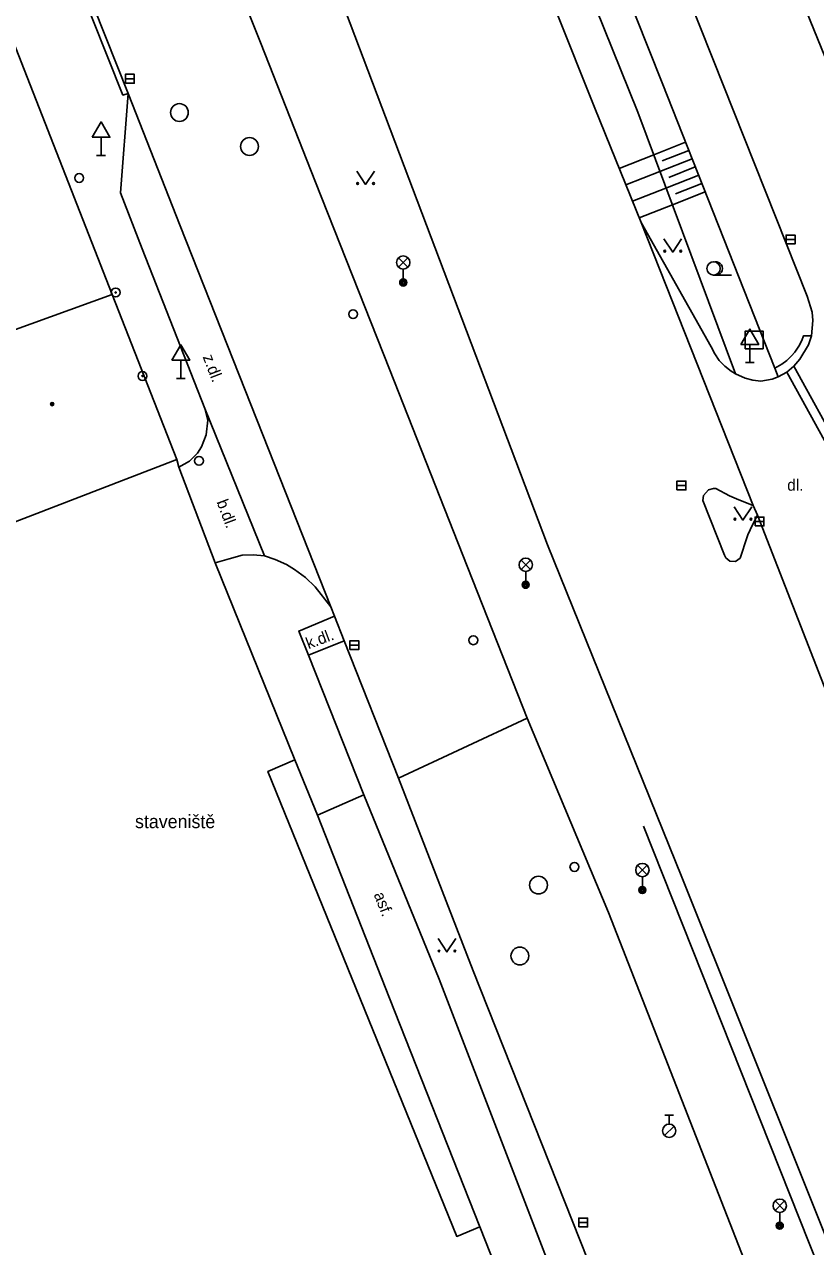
# Model space of a CAD drawing. Extents: x -596229 to -595156, y -1161237 to -1159376.
# Drawn here: x -595500.8 to -595456.3, y -1160463.4 to -1160394.7 of the extents above; entities that cross this region are included whole.
import ezdxf

# ---------------------------------------------------------------- set-up
doc = ezdxf.new("R2010")
doc.units = 0
for name, color, linetype in [('Level 25', 7, 'Continuous'), ('Level 26', 7, 'Continuous'), ('Level 27', 7, 'Continuous'), ('Level 28', 7, 'Continuous'), ('Level 31', 7, 'Continuous'), ('Level 33', 7, 'Continuous'), ('Level 34', 7, 'Continuous'), ('Level 36', 7, 'Continuous'), ('Level 39', 7, 'Continuous'), ('Specificka linie pasportu komunikaci', 7, 'Continuous'), ('TM - budovy zdene_ betonove - VP', 7, 'Continuous'), ('TM - chodniky - VP', 7, 'Continuous'), ('TM - komunikace - VP', 7, 'Continuous'), ('TM - letecke snimky - pomocna linie', 7, 'Continuous'), ('TM - popis povrchu', 7, 'Continuous'), ('TM - poznamka', 7, 'Continuous'), ('TM - rozhrani ploch obecne - VP', 7, 'Continuous'), ('TM - srafovani', 7, 'Continuous'), ('TM - zabradli - VP', 7, 'Continuous')]:
    doc.layers.add(name, color=color, linetype=linetype)

msp = doc.modelspace()

# ---------------------------------------------------------------- linework, layer by layer
at = {"layer": 'Level 25'}
for centre, radius in [((-595495.65, -1160409.75), 0.25), ((-595495.65, -1160409.75), 0.0303), ((-595494.14, -1160414.45), 0.25), ((-595494.14, -1160414.45), 0.0303)]:
    msp.add_circle(centre, radius, dxfattribs=at)
at = {"layer": 'Level 26'}
msp.add_lwpolyline([(-595460.23, -1160412.92), (-595459.23, -1160412.92), (-595459.23, -1160411.92), (-595460.23, -1160411.92)], close=True, dxfattribs=at)
at = {"layer": 'Level 27'}
for p, q in [((-595495.1, -1160397.73), (-595494.6, -1160397.73)), ((-595457.93, -1160406.77), (-595457.43, -1160406.77)), ((-595464.07, -1160420.61), (-595463.57, -1160420.61)), ((-595459.68, -1160422.63), (-595459.18, -1160422.63)), ((-595482.47, -1160429.59), (-595481.97, -1160429.59)), ((-595469.6, -1160462.06), (-595469.1, -1160462.06))]:
    msp.add_line(p, q, dxfattribs=at)
for points in [[(-595495.1, -1160397.98), (-595494.6, -1160397.98), (-595494.6, -1160397.48), (-595495.1, -1160397.48)], [(-595457.93, -1160407.02), (-595457.43, -1160407.02), (-595457.43, -1160406.52), (-595457.93, -1160406.52)], [(-595464.07, -1160420.86), (-595463.57, -1160420.86), (-595463.57, -1160420.36), (-595464.07, -1160420.36)], [(-595459.68, -1160422.88), (-595459.18, -1160422.88), (-595459.18, -1160422.38), (-595459.68, -1160422.38)], [(-595482.47, -1160429.84), (-595481.97, -1160429.84), (-595481.97, -1160429.34), (-595482.47, -1160429.34)], [(-595469.6, -1160462.31), (-595469.1, -1160462.31), (-595469.1, -1160461.81), (-595469.6, -1160461.81)]]:
    msp.add_lwpolyline(points, close=True, dxfattribs=at)
for centre in [(-595492.06, -1160399.63), (-595488.12, -1160401.54), (-595471.86, -1160443.08), (-595472.91, -1160447.07)]:
    msp.add_circle(centre, 0.5, dxfattribs=at)
at = {"layer": 'Level 28'}
for p, q in [((-595464.768, -1160457.172), (-595464.238, -1160456.642)), ((-595464.76, -1160456.025), (-595464.26, -1160456.025)), ((-595464.51, -1160456.525), (-595464.51, -1160456.025))]:
    msp.add_line(p, q, dxfattribs=at)
for centre, radius in [((-595497.7, -1160403.31), 0.25), ((-595482.29, -1160410.97), 0.25), ((-595475.53, -1160429.31), 0.25), ((-595469.84, -1160442.06), 0.25), ((-595464.51, -1160456.9), 0.375)]:
    msp.add_circle(centre, radius, dxfattribs=at)
at = {"layer": 'Level 31'}
msp.add_circle((-595490.96, -1160419.22), 0.25, dxfattribs=at)
at = {"layer": 'Level 33'}
for p, q in [((-595479.735, -1160408.33), (-595479.205, -1160407.8)), ((-595479.735, -1160407.8), (-595479.205, -1160408.33)), ((-595479.47, -1160408.44), (-595479.47, -1160409.19)), ((-595472.845, -1160425.33), (-595472.315, -1160424.8)), ((-595472.845, -1160424.8), (-595472.315, -1160425.33)), ((-595472.58, -1160425.44), (-595472.58, -1160426.19)), ((-595466.285, -1160442.5), (-595465.755, -1160441.97)), ((-595466.285, -1160441.97), (-595465.755, -1160442.5)), ((-595466.02, -1160442.61), (-595466.02, -1160443.36)), ((-595458.555, -1160461.38), (-595458.025, -1160460.85)), ((-595458.555, -1160460.85), (-595458.025, -1160461.38)), ((-595458.29, -1160461.49), (-595458.29, -1160462.24))]:
    msp.add_line(p, q, dxfattribs=at)
for centre, radius in [((-595479.47, -1160408.065), 0.375), ((-595479.47, -1160409.19), 0.2), ((-595479.47, -1160409.19), 0.145), ((-595479.47, -1160409.19), 0.0876), ((-595472.58, -1160425.065), 0.375), ((-595472.58, -1160426.19), 0.2), ((-595472.58, -1160426.19), 0.145), ((-595472.58, -1160426.19), 0.0876), ((-595466.02, -1160442.235), 0.375), ((-595466.02, -1160443.36), 0.2), ((-595466.02, -1160443.36), 0.145), ((-595466.02, -1160443.36), 0.0876), ((-595458.29, -1160461.115), 0.375), ((-595458.29, -1160462.24), 0.2), ((-595458.29, -1160462.24), 0.145), ((-595458.29, -1160462.24), 0.0876)]:
    msp.add_circle(centre, radius, dxfattribs=at)
at = {"layer": 'Level 34'}
for p, q in [((-595496.47, -1160401.022), (-595496.47, -1160402.04)), ((-595496.72, -1160402.04), (-595496.22, -1160402.04)), ((-595459.97, -1160412.672), (-595459.97, -1160413.69)), ((-595491.98, -1160413.562), (-595491.98, -1160414.58)), ((-595460.22, -1160413.69), (-595459.72, -1160413.69)), ((-595492.23, -1160414.58), (-595491.73, -1160414.58))]:
    msp.add_line(p, q, dxfattribs=at)
for points in [[(-595496.97, -1160401.022), (-595495.97, -1160401.022), (-595496.47, -1160400.156)], [(-595460.47, -1160412.672), (-595459.47, -1160412.672), (-595459.97, -1160411.806)], [(-595492.48, -1160413.562), (-595491.48, -1160413.562), (-595491.98, -1160412.696)]]:
    msp.add_lwpolyline(points, close=True, dxfattribs=at)
at = {"layer": 'Level 36'}
msp.add_line((-595462.01, -1160408.775), (-595461.01, -1160408.775), dxfattribs=at)
for points in [[(-595482.09, -1160402.92), (-595481.59, -1160403.67), (-595481.09, -1160402.92)], [(-595464.81, -1160406.73), (-595464.31, -1160407.48), (-595463.81, -1160406.73)], [(-595460.86, -1160421.8), (-595460.36, -1160422.55), (-595459.86, -1160421.8)], [(-595477.51, -1160446.09), (-595477.01, -1160446.84), (-595476.51, -1160446.09)]]:
    msp.add_lwpolyline(points, dxfattribs=at)
for centre, radius in [((-595482.04, -1160403.62), 0.05), ((-595481.141, -1160403.62), 0.05), ((-595464.76, -1160407.43), 0.05), ((-595463.861, -1160407.43), 0.05), ((-595462.01, -1160408.4), 0.375), ((-595460.81, -1160422.5), 0.05), ((-595459.911, -1160422.5), 0.05), ((-595477.46, -1160446.79), 0.05), ((-595476.561, -1160446.79), 0.05)]:
    msp.add_circle(centre, radius, dxfattribs=at)
msp.add_arc((-595461.885, -1160408.4), 0.375, 260.40593, 99.59407, dxfattribs=at)
at = {"layer": 'Level 39'}
for radius in [0.09, 0.0398]:
    msp.add_circle((-595499.22, -1160416.03), radius, dxfattribs=at)
at = {"layer": 'Specificka linie pasportu komunikaci'}
for points in [[(-595462.94, -1160378.84), (-595451.62, -1160406.6)], [(-595479.74, -1160437.06), (-595472.5, -1160433.69)], [(-595484.3, -1160439.14), (-595481.69, -1160438)]]:
    msp.add_lwpolyline(points, dxfattribs=at)
at = {"layer": 'TM - budovy zdene_ betonove - VP'}
for points in [[(-595501.61, -1160395.15), (-595495.85, -1160409.86)], [(-595495.85, -1160409.86), (-595506.27, -1160413.63)], [(-595495.85, -1160409.86), (-595492.21, -1160419.15)], [(-595492.21, -1160419.15), (-595503.22, -1160423.39)]]:
    msp.add_lwpolyline(points, dxfattribs=at)
at = {"layer": 'TM - chodniky - VP'}
for points in [[(-595473.6, -1160376.17), (-595472.3, -1160379.38), (-595464.91, -1160397.95), (-595458.57, -1160414.01)], [(-595458.57, -1160414.01), (-595458.38, -1160414.5)], [(-595483.34, -1160427.95), (-595485.35, -1160428.8), (-595484.8, -1160430.15)], [(-595484.8, -1160430.15), (-595481.69, -1160438)], [(-595481.69, -1160438), (-595477.45, -1160448.37)], [(-595469.4, -1160469.27), (-595477.45, -1160448.37)]]:
    msp.add_lwpolyline(points, dxfattribs=at)
at = {"layer": 'TM - komunikace - VP'}
for points in [[(-595503.44, -1160319.53), (-595498.21, -1160332.88), (-595492.61, -1160347.02), (-595488.26, -1160357.87), (-595483.52, -1160367.07), (-595475.31, -1160382.8), (-595468.7, -1160399.38), (-595466.08, -1160405.82)], [(-595456.75, -1160409.96), (-595462.06, -1160396.6), (-595469.7, -1160377.37), (-595470.48, -1160375.5)], [(-595472.5, -1160433.69), (-595476.11, -1160424.52), (-595480.24, -1160414.06), (-595484.41, -1160403.54), (-595487.5, -1160395.69), (-595491.41, -1160385.86)], [(-595485.49, -1160386.58), (-595471.35, -1160423.95)], [(-595497.54, -1160392.04), (-595494.95, -1160398.55)], [(-595494.95, -1160398.55), (-595492.02, -1160406)], [(-595492.02, -1160406), (-595487.36, -1160417.75), (-595483.55, -1160427.44)], [(-595466.08, -1160405.82), (-595462.15, -1160412.81)], [(-595456.51, -1160412.19), (-595456.42, -1160411.32), (-595456.47, -1160410.86), (-595456.75, -1160409.96)], [(-595457.5, -1160413.9), (-595457.16, -1160413.51), (-595456.68, -1160412.7), (-595456.51, -1160412.19)], [(-595462.15, -1160412.81), (-595461.94, -1160413.21), (-595461.69, -1160413.57), (-595461.38, -1160413.89), (-595461.03, -1160414.17), (-595460.78, -1160414.33)], [(-595457.89, -1160414.23), (-595457.5, -1160413.9)], [(-595460.78, -1160414.33), (-595460.24, -1160414.57), (-595459.8, -1160414.69), (-595459.36, -1160414.74), (-595458.72, -1160414.63), (-595458.38, -1160414.5)], [(-595458.38, -1160414.5), (-595457.89, -1160414.23)], [(-595462.61, -1160421.45), (-595462.57, -1160421.17), (-595462.29, -1160420.86), (-595462.02, -1160420.77), (-595461.88, -1160420.78), (-595461.11, -1160421.18), (-595460.59, -1160421.42), (-595459.79, -1160421.74)], [(-595461.39, -1160424.52), (-595462.61, -1160421.45)], [(-595459.55, -1160422.28), (-595459.83, -1160422.82), (-595460.08, -1160423.38), (-595460.28, -1160423.95), (-595460.37, -1160424.25), (-595460.52, -1160424.69), (-595460.77, -1160424.88), (-595461.09, -1160424.87), (-595461.33, -1160424.67), (-595461.39, -1160424.52)], [(-595471.35, -1160423.95), (-595463.8, -1160442.64)], [(-595483.55, -1160427.44), (-595483.34, -1160427.95)], [(-595483.34, -1160427.95), (-595482.79, -1160429.34)], [(-595482.79, -1160429.34), (-595479.74, -1160437.06)], [(-595467.93, -1160444.62), (-595472.5, -1160433.69)], [(-595479.74, -1160437.06), (-595475.54, -1160447.91)], [(-595463.8, -1160442.64), (-595446.22, -1160486.51), (-595430.42, -1160526.44), (-595423.77, -1160543.27)], [(-595428.51, -1160544.53), (-595435.25, -1160527.61), (-595451.09, -1160487.71), (-595467.93, -1160444.62)], [(-595467.38, -1160468.47), (-595475.54, -1160447.91)]]:
    msp.add_lwpolyline(points, dxfattribs=at)
at = {"layer": 'TM - letecke snimky - pomocna linie'}
for points in [[(-595492.21, -1160419.15), (-595492.09, -1160419.57)], [(-595490.05, -1160424.96), (-595492.09, -1160419.57)], [(-595490.05, -1160424.96), (-595485.56, -1160436.04)], [(-595485.56, -1160436.04), (-595487.08, -1160436.69), (-595476.46, -1160462.84), (-595475.16, -1160462.3)], [(-595485.56, -1160436.04), (-595484.3, -1160439.14)], [(-595484.3, -1160439.14), (-595480.24, -1160449.44)], [(-595480.24, -1160449.44), (-595475.16, -1160462.3)], [(-595475.16, -1160462.3), (-595472.56, -1160468.9)]]:
    msp.add_lwpolyline(points, dxfattribs=at)
at = {"layer": 'TM - rozhrani ploch obecne - VP'}
for points in [[(-595460.78, -1160414.33), (-595466.28, -1160399.61), (-595473.85, -1160380.81), (-595481.56, -1160363.84), (-595480.94, -1160363.41)], [(-595497.82, -1160392.18), (-595495.24, -1160398.65), (-595494.95, -1160398.55)], [(-595494.95, -1160398.55), (-595495.38, -1160404.14), (-595494.16, -1160407.3), (-595490.63, -1160416.27)], [(-595459.79, -1160421.74), (-595466.08, -1160405.82)], [(-595458.57, -1160414.01), (-595458.17, -1160413.78), (-595457.9, -1160413.58), (-595457.62, -1160413.32), (-595457.44, -1160413.1), (-595457.22, -1160412.77), (-595457.05, -1160412.45), (-595456.95, -1160412.18), (-595456.51, -1160412.19)], [(-595457.5, -1160413.9), (-595452.21, -1160423.49)], [(-595457.89, -1160414.23), (-595452.64, -1160423.76)], [(-595490.63, -1160416.27), (-595490.47, -1160416.94), (-595490.55, -1160417.75), (-595490.81, -1160418.43), (-595491.04, -1160418.78), (-595491.5, -1160419.24), (-595492.09, -1160419.57)], [(-595490.63, -1160416.27), (-595487.28, -1160424.57)], [(-595459.55, -1160422.28), (-595459.79, -1160421.74)], [(-595459.55, -1160422.28), (-595459.27, -1160422.95), (-595455.53, -1160432.56)], [(-595490.05, -1160424.96), (-595489.27, -1160424.73), (-595488.53, -1160424.53), (-595487.91, -1160424.5), (-595487.28, -1160424.57)], [(-595487.28, -1160424.57), (-595486.67, -1160424.76), (-595486.04, -1160425.05), (-595485.58, -1160425.33), (-595484.97, -1160425.78), (-595484.42, -1160426.3), (-595483.55, -1160427.44)], [(-595484.8, -1160430.15), (-595482.79, -1160429.34)]]:
    msp.add_lwpolyline(points, dxfattribs=at)
at = {"layer": 'TM - srafovani'}
for points in [[(-595463.59, -1160401.3), (-595465.38, -1160402.01), (-595467.32, -1160402.77)], [(-595463.22, -1160402.23), (-595465.03, -1160402.95), (-595466.94, -1160403.7)], [(-595463.41, -1160401.76), (-595464.9, -1160402.35)], [(-595463.04, -1160402.69), (-595464.53, -1160403.28)], [(-595462.85, -1160403.16), (-595464.69, -1160403.88), (-595466.57, -1160404.62)], [(-595462.67, -1160403.62), (-595464.15, -1160404.21)], [(-595462.49, -1160404.09), (-595464.33, -1160404.82), (-595466.19, -1160405.55)]]:
    msp.add_lwpolyline(points, dxfattribs=at)
at = {"layer": 'TM - zabradli - VP'}
msp.add_lwpolyline([(-595465.96, -1160439.77), (-595413.33, -1160572.18)], dxfattribs=at)

# ---------------------------------------------------------------- texts
at = {"layer": 'TM - popis povrchu'}
for s, rotation, p in [('z.dl.', 290.96, (-595490.76, -1160413.37)), ('b.dl.', 290.56, (-595489.98, -1160421.53)), ('k.dl.', 20.7, (-595484.8, -1160429.82)), ('asf.', 291.44, (-595481.14, -1160443.61))]:
    msp.add_text(s, height=0.65, rotation=rotation, dxfattribs=at).set_placement(p)
msp.add_text('dl.', height=0.65, dxfattribs=at).set_placement((-595457.87, -1160420.9))
at = {"layer": 'TM - poznamka'}
msp.add_text('staveniště', height=0.75, dxfattribs=at).set_placement((-595494.56, -1160439.88))

doc.saveas('drawing.dxf')
